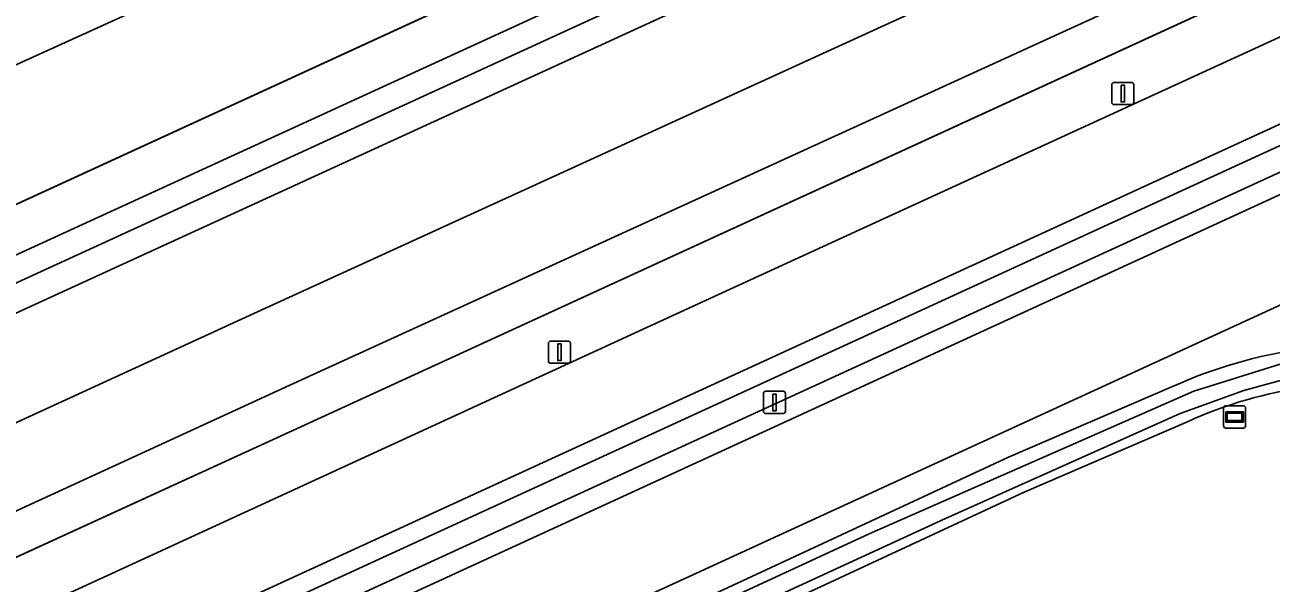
# Model space of a CAD drawing. Extents: x 154324 to 155744, y 382937 to 384188.
# Drawn here: x 155290.9 to 155346.9, y 384041.7 to 384066.8 of the extents above; entities that cross this region are included whole.
import ezdxf

# ---------------------------------------------------------------- set-up
doc = ezdxf.new("R2010")
doc.units = 0
for name, color, linetype in [('IMGEO_Fietspad_gesloten', 7, 'Continuous'), ('IMGEO_Groenvoorziening', 7, 'Continuous'), ('IMGEO_Hek', 7, 'Continuous'), ('IMGEO_Lichtmast', 7, 'Continuous'), ('IMGEO_Oever', 7, 'Continuous'), ('IMGEO_Rijbaan_lokaal_gesloten', 7, 'Continuous'), ('IMGEO_Rijbaan_regionaal_gesloten', 7, 'Continuous'), ('IMGEO_Verklikker', 7, 'Continuous'), ('IMGEO_Waterloop', 7, 'Continuous')]:
    doc.layers.add(name, color=color, linetype=linetype)

msp = doc.modelspace()

# ---------------------------------------------------------------- linework, layer by layer
at = {"layer": 'IMGEO_Fietspad_gesloten'}
msp.add_lwpolyline([(155389.956, 384081.901), (155387.573, 384084.704), (155322.262, 384054.741), (155153.249, 383977.036), (155080.941, 383943.909), (155082.34, 383940.7), (155107.896, 383952.388)], close=True, dxfattribs=at)
at = {"layer": 'IMGEO_Groenvoorziening'}
for points in [[(155565.781, 384171.091), (155345.515, 384070.104), (155302.819, 384050.582), (155259.756, 384030.849), (155227.42, 384015.974), (155215.147, 384010.329), (155198.929, 384002.897), (155192.608, 384000), (155164.663, 383987.193), (155121.842, 383967.653), (155000, 383911.736), (154979.375, 383902.278), (154932.826, 383880.986), (154892.012, 383862.235), (154851.378, 383843.667), (154815.848, 383827.359)], [(155566.728, 384167.1), (155566.214, 384169.267), (155554.91, 384164.088), (155462.373, 384121.668), (155397.138, 384091.79), (155303.667, 384048.873), (155254.498, 384026.37), (155178.427, 383991.44), (155079.739, 383946.19), (155080.941, 383943.909), (155153.249, 383977.036), (155322.262, 384054.741), (155387.573, 384084.704), (155405.572, 384092.961), (155436.252, 384107.036), (155566.728, 384167.1)], [(155567.788, 384162.639), (155567.566, 384163.575), (155437.664, 384103.785), (155406.753, 384089.606), (155389.956, 384081.901), (155107.896, 383952.388), (155082.34, 383940.7), (155068.842, 383934.526), (155068.64, 383933.902), (155125.852, 383959.693), (155390.548, 384081.204), (155436.679, 384102.381), (155567.788, 384162.639)], [(155567.788, 384162.639), (155436.679, 384102.381), (155390.548, 384081.204), (155125.852, 383959.693), (155068.64, 383933.902), (155067.364, 383929.955), (155065.085, 383926.976), (155061.871, 383923.826), (155058.133, 383919.375)], [(155108.958, 383949.826), (155116.785, 383953.754), (155126.877, 383958.819), (155183.941, 383985.208), (155353.768, 384063.115), (155391.259, 384080.368), (155535.377, 384146.692), (155558.223, 384156.124), (155568.361, 384160.227), (155567.788, 384162.639)], [(155568.539, 384159.477), (155568.361, 384160.227), (155558.223, 384156.124), (155535.377, 384146.692), (155391.259, 384080.368), (155353.768, 384063.115), (155183.941, 383985.208), (155126.877, 383958.819), (155152.797, 383969.816), (155391.893, 384079.622), (155407.71, 384086.886), (155495.767, 384127.327), (155520.89, 384138.727), (155531.3, 384143.578), (155545.606, 384149.916)], [(155506.325, 384124.218), (155471.113, 384108.34), (155409.357, 384082.203), (155402.084, 384079.125), (155394.955, 384076.021), (155392.931, 384075.139), (155245.217, 384007.292), (155133.002, 383955.75), (155126.218, 383952.481)], [(154814.358, 383830.633), (154839.69, 383842.281), (154840.841, 383845.49), (154854.169, 383851.557), (154857.346, 383850.36), (154890.485, 383865.503), (154931.282, 383884.256), (154977.682, 383905.512), (154995.084, 383913.444), (155000, 383915.7), (155112.016, 383967.104), (155113.343, 383970.224), (155127.23, 383976.597), (155130.239, 383975.48), (155171.748, 383994.444), (155183.878, 384000), (155301.2, 384053.801), (155344.012, 384073.386), (155384.949, 384092.255), (155386.64, 384095.684), (155399.607, 384101.591)], [(155389.562, 384099.237), (155199.224, 384012.013), (155190.898, 384008.624), (155187.684, 384007.093), (155187.028, 384006.841), (155186.351, 384006.902), (155185.816, 384007.209), (155185.456, 384007.684), (155184.578, 384009.827), (155180.137, 384008.105)], [(154776.622, 383807.22), (154852.28, 383841.892), (154892.942, 383860.556), (154969.705, 383895.742), (154996.514, 383908.03), (154997.481, 383908.474), (154998.532, 383908.955), (155000.165, 383909.704), (155000.747, 383909.971), (155079.739, 383946.19), (155178.427, 383991.44), (155254.498, 384026.37), (155303.667, 384048.873), (155397.138, 384091.79)], [(154996.824, 383926.954), (155115.246, 383980.934), (155115.781, 383981.125), (155124.378, 383984.527), (155124.827, 383984.803), (155127.551, 383986.194), (155169.143, 384005.366), (155170.554, 384005.505), (155172.934, 384004.752), (155180.137, 384008.105), (155184.578, 384009.827), (155184.399, 384010.582), (155184.462, 384011.217), (155184.713, 384011.807), (155185.103, 384012.274), (155185.641, 384012.626), (155188.71, 384014.203), (155209.004, 384021.285), (155346.112, 384084.262), (155343.79, 384089.248), (154623.722, 383761.422)], [(155118.285, 383946.124), (155123.303, 383948.901), (155134.537, 383954.573), (155148.835, 383961.231), (155163.617, 383967.939), (155213.131, 383990.84), (155225.593, 383996.741), (155232.744, 383999.887), (155240.567, 384003.683), (155245.77, 384006.066), (155281.079, 384022.24), (155335.13, 384047.346), (155342.51, 384050.527)], [(155343.202, 384048.958), (155335.832, 384045.781), (155281.796, 384020.682), (155246.475, 384004.503), (155241.299, 384002.132), (155233.464, 383998.33), (155226.305, 383995.181), (155213.857, 383989.287), (155164.333, 383966.381), (155149.551, 383959.673), (155135.285, 383953.03), (155124.105, 383947.385), (155119.195, 383944.668)]]:
    msp.add_lwpolyline(points, dxfattribs=at)
for centre, radius, start, end in [((155351.357, 384030.862), 21.564, 97.9879, 114.2209), ((155351.349, 384030.891), 19.819, 97.9781, 114.2713)]:
    msp.add_arc(centre, radius, start, end, dxfattribs=at)
at = {"layer": 'IMGEO_Hek'}
msp.add_lwpolyline([(155178.427, 383991.44), (155254.498, 384026.37), (155303.667, 384048.873), (155397.138, 384091.79), (155462.373, 384121.668), (155554.91, 384164.088), (155566.214, 384169.267)], dxfattribs=at)
at = {"layer": 'IMGEO_Lichtmast'}
for p, q in [((155339.77, 384063.299), (155339.77, 384064.099)), ((155339.77, 384064.099), (155339.77, 384063.299)), ((155339.87, 384064.199), (155340.66, 384064.199)), ((155340.66, 384064.199), (155339.87, 384064.199)), ((155340.76, 384064.099), (155340.76, 384063.299)), ((155340.76, 384063.299), (155340.76, 384064.099)), ((155340.66, 384063.199), (155339.87, 384063.199)), ((155339.87, 384063.199), (155340.66, 384063.199)), ((155314.441, 384051.668), (155314.441, 384052.468)), ((155314.441, 384052.468), (155314.441, 384051.668)), ((155314.541, 384052.568), (155315.331, 384052.568)), ((155315.331, 384052.568), (155314.541, 384052.568)), ((155315.431, 384052.468), (155315.431, 384051.668)), ((155315.431, 384051.668), (155315.431, 384052.468)), ((155315.331, 384051.568), (155314.541, 384051.568)), ((155314.541, 384051.568), (155315.331, 384051.568)), ((155324.111, 384049.411), (155324.111, 384050.211)), ((155324.111, 384050.211), (155324.111, 384049.411)), ((155324.211, 384050.311), (155325.001, 384050.311)), ((155325.001, 384050.311), (155324.211, 384050.311)), ((155325.101, 384050.211), (155325.101, 384049.411)), ((155325.101, 384049.411), (155325.101, 384050.211)), ((155325.001, 384049.311), (155324.211, 384049.311)), ((155324.211, 384049.311), (155325.001, 384049.311))]:
    msp.add_line(p, q, dxfattribs=at)
for points in [[(155340.19, 384064.074), (155340.34, 384064.074), (155340.34, 384063.324), (155340.19, 384063.324), (155340.19, 384064.074)], [(155314.861, 384052.443), (155315.011, 384052.443), (155315.011, 384051.693), (155314.861, 384051.693), (155314.861, 384052.443)], [(155324.531, 384050.186), (155324.681, 384050.186), (155324.681, 384049.436), (155324.531, 384049.436), (155324.531, 384050.186)]]:
    msp.add_lwpolyline(points, dxfattribs=at)
for centre, start, end in [((155339.87, 384064.099), 90, 180), ((155339.87, 384064.099), 90, 180), ((155340.66, 384064.099), 0, 90), ((155340.66, 384064.099), 360, 90), ((155339.87, 384063.299), 180, 270), ((155339.87, 384063.299), 180, 270), ((155340.66, 384063.299), 270, 0), ((155340.66, 384063.299), 270, 0), ((155314.541, 384052.468), 90, 180), ((155314.541, 384052.468), 90, 180), ((155315.331, 384052.468), 0, 90), ((155315.331, 384052.468), 360, 90), ((155314.541, 384051.668), 180, 270), ((155314.541, 384051.668), 180, 270), ((155315.331, 384051.668), 270, 0), ((155315.331, 384051.668), 270, 0), ((155324.211, 384050.211), 90, 180), ((155324.211, 384050.211), 90, 180), ((155325.001, 384050.211), 0, 90), ((155325.001, 384050.211), 360, 90), ((155324.211, 384049.411), 180, 270), ((155324.211, 384049.411), 180, 270), ((155325.001, 384049.411), 270, 0), ((155325.001, 384049.411), 270, 0)]:
    msp.add_arc(centre, 0.1, start, end, dxfattribs=at)
at = {"layer": 'IMGEO_Oever'}
for points in [[(155184.578, 384009.827), (155185.456, 384007.684), (155185.816, 384007.209), (155186.351, 384006.902), (155187.028, 384006.841), (155187.684, 384007.093), (155190.898, 384008.624), (155199.224, 384012.013), (155389.562, 384099.237), (155387.569, 384103.304), (155346.112, 384084.262), (155209.004, 384021.285), (155188.71, 384014.203), (155185.641, 384012.626), (155185.103, 384012.274), (155184.713, 384011.807), (155184.462, 384011.217), (155184.399, 384010.582)], [(155210.321, 384019.696), (155387.634, 384100.965), (155388.061, 384099.915), (155210.76, 384018.615), (155188.163, 384008.849), (155187.046, 384008.401), (155186.61, 384008.373), (155186.367, 384008.449), (155186.032, 384008.712), (155185.86, 384009.043), (155185.832, 384009.436), (155185.972, 384009.814), (155186.214, 384010.071), (155188.362, 384011.172)]]:
    msp.add_lwpolyline(points, close=True, dxfattribs=at)
for points in [[(155189.711, 383979.529), (155266.229, 384014.943), (155328.862, 384043.903), (155343.469, 384050.315), (155347.588, 384051.61), (155350.773, 384051.907), (155353.915, 384051.291), (155358.501, 384049.529), (155358.321, 384048.967), (155354.786, 384050.272), (155352.896, 384050.835), (155351.038, 384051.153), (155349.478, 384051.079), (155348.066, 384050.984), (155345.709, 384050.347), (155342.843, 384049.306), (155332.291, 384044.593), (155288.257, 384024.338), (155256.028, 384009.561), (155239.786, 384001.663)], [(155342.51, 384050.527), (155335.13, 384047.346), (155281.079, 384022.24), (155245.77, 384006.066), (155240.567, 384003.683), (155232.744, 383999.887), (155225.593, 383996.741), (155213.131, 383990.84), (155163.617, 383967.939), (155148.835, 383961.231), (155134.537, 383954.573), (155123.303, 383948.901), (155118.285, 383946.124)], [(155119.195, 383944.668), (155124.105, 383947.385), (155135.285, 383953.03), (155149.551, 383959.673), (155164.333, 383966.381), (155213.857, 383989.287), (155226.305, 383995.181), (155233.464, 383998.33), (155241.299, 384002.132), (155246.475, 384004.503), (155281.796, 384020.682), (155335.832, 384045.781), (155343.202, 384048.958)]]:
    msp.add_lwpolyline(points, dxfattribs=at)
for centre, radius, start, end in [((155351.357, 384030.862), 21.564, 97.9879, 114.2209), ((155351.349, 384030.891), 19.819, 97.9781, 114.2713)]:
    msp.add_arc(centre, radius, start, end, dxfattribs=at)
at = {"layer": 'IMGEO_Rijbaan_lokaal_gesloten'}
for points in [[(154815.848, 383827.359), (154851.378, 383843.667), (154892.012, 383862.235), (154932.826, 383880.986), (154979.375, 383902.278), (155000, 383911.736), (155121.842, 383967.653), (155164.663, 383987.193), (155192.608, 384000), (155198.929, 384002.897), (155215.147, 384010.329), (155227.42, 384015.974), (155259.756, 384030.849), (155302.819, 384050.582), (155345.515, 384070.104), (155565.781, 384171.091)], [(155399.607, 384101.591), (155386.64, 384095.684), (155384.949, 384092.255), (155344.012, 384073.386), (155301.2, 384053.801), (155183.878, 384000), (155171.748, 383994.444), (155130.239, 383975.48), (155127.23, 383976.597), (155113.343, 383970.224), (155112.016, 383967.104), (155000, 383915.7), (154995.084, 383913.444), (154977.682, 383905.512), (154931.282, 383884.256), (154890.485, 383865.503), (154857.346, 383850.36), (154854.169, 383851.557), (154840.841, 383845.49), (154839.69, 383842.281), (154814.358, 383830.633)]]:
    msp.add_lwpolyline(points, dxfattribs=at)
at = {"layer": 'IMGEO_Rijbaan_regionaal_gesloten'}
msp.add_lwpolyline([(155126.218, 383952.481), (155133.002, 383955.75), (155245.217, 384007.292), (155392.931, 384075.139), (155394.955, 384076.021), (155391.893, 384079.622), (155152.797, 383969.816), (155126.877, 383958.819), (155116.785, 383953.754)], dxfattribs=at)
at = {"layer": 'IMGEO_Verklikker'}
for p, q in [((155344.8, 384048.76), (155344.8, 384049.56)), ((155344.8, 384049.56), (155344.8, 384048.76)), ((155344.9, 384049.66), (155345.69, 384049.66)), ((155345.69, 384049.66), (155344.9, 384049.66)), ((155345.79, 384049.56), (155345.79, 384048.76)), ((155345.79, 384048.76), (155345.79, 384049.56)), ((155345.69, 384048.66), (155344.9, 384048.66)), ((155344.9, 384048.66), (155345.69, 384048.66))]:
    msp.add_line(p, q, dxfattribs=at)
for points in [[(155344.901, 384049.392), (155345.689, 384049.392), (155345.689, 384048.928), (155344.901, 384048.928), (155344.901, 384049.392)], [(155344.966, 384049.327), (155344.966, 384048.993), (155345.624, 384048.993), (155345.624, 384049.327), (155344.966, 384049.327)]]:
    msp.add_lwpolyline(points, dxfattribs=at)
for centre, start, end in [((155344.9, 384049.56), 90, 180), ((155344.9, 384049.56), 90, 180), ((155345.69, 384049.56), 0, 90), ((155345.69, 384049.56), 360, 90), ((155344.9, 384048.76), 180, 270), ((155344.9, 384048.76), 180, 270), ((155345.69, 384048.76), 270, 0), ((155345.69, 384048.76), 270, 0)]:
    msp.add_arc(centre, 0.1, start, end, dxfattribs=at)
at = {"layer": 'IMGEO_Waterloop'}
msp.add_lwpolyline([(155210.321, 384019.696), (155188.362, 384011.172), (155186.214, 384010.071), (155185.972, 384009.814), (155185.832, 384009.436), (155185.86, 384009.043), (155186.032, 384008.712), (155186.367, 384008.449), (155186.61, 384008.373), (155187.046, 384008.401), (155188.163, 384008.849), (155210.76, 384018.615), (155388.061, 384099.915), (155387.634, 384100.965)], close=True, dxfattribs=at)
msp.add_lwpolyline([(155239.786, 384001.663), (155256.028, 384009.561), (155288.257, 384024.338), (155332.291, 384044.593), (155342.843, 384049.306), (155345.709, 384050.347), (155348.066, 384050.984), (155349.478, 384051.079), (155351.038, 384051.153), (155352.896, 384050.835), (155354.786, 384050.272), (155358.321, 384048.967), (155358.501, 384049.529), (155353.915, 384051.291), (155350.773, 384051.907), (155347.588, 384051.61), (155343.469, 384050.315), (155328.862, 384043.903), (155266.229, 384014.943), (155189.711, 383979.529)], dxfattribs=at)

doc.saveas('drawing.dxf')
